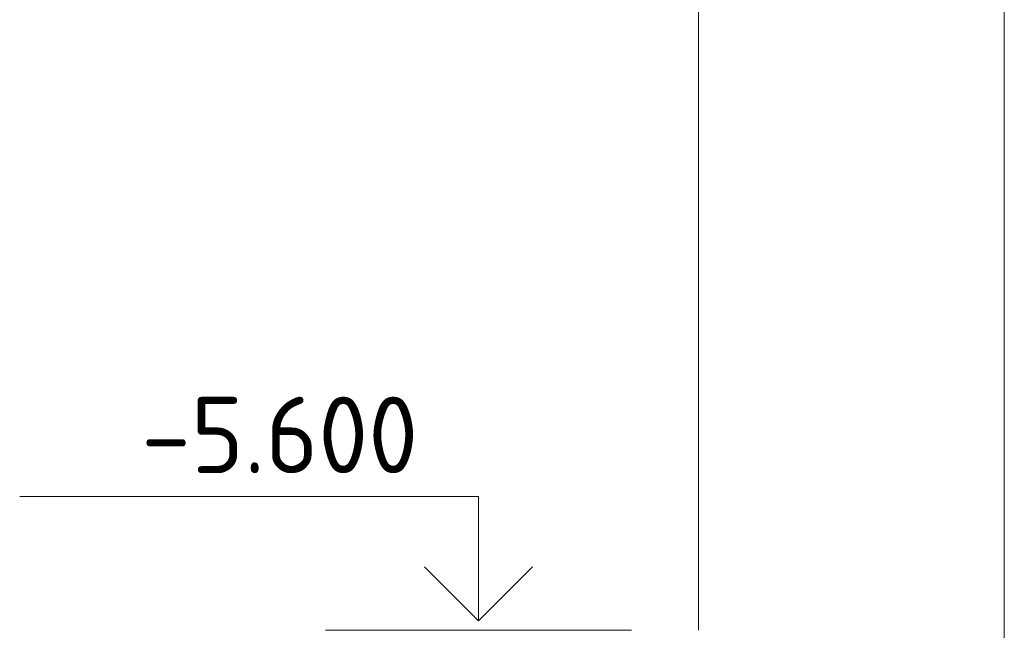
# Model space of a CAD drawing. Header units: millimetres. Extents: x 786 to 42540, y -7760 to 3796.
# Tile 817 of 1056: x 39865 to 42440, y -5600 to -4002. Entities that reach past the tile are written whole.
import ezdxf

# ---------------------------------------------------------------- set-up
doc = ezdxf.new("R2010")
doc.units = ezdxf.units.MM
for name, color, linetype, lineweight in [('A-DETL-GENF', 7, 'Continuous', 13), ('A-WALL', 7, 'Continuous', 13), ('G-ANNO-DIMS', 7, 'Continuous', 5)]:
    doc.layers.add(name, color=color, linetype=linetype, lineweight=lineweight)
doc.styles.add('GOST Common_3', font='GOST_Common.ttf', dxfattribs={"height": 200})

# ---------------------------------------------------------------- blocks, each defined once
blk = doc.blocks.new('Линия разрыва - М 1_50-7673836-Разрез по Рампе Р1_фрагмент пола')
at = {"layer": 'A-DETL-GENF', "lineweight": 5}
blk.add_line((83800, -2990), (83800, -6125), dxfattribs=at)
blk = doc.blocks.new('Высотные отметки - Arrow_up_2-749571-Разрез по Рампе Р1_фрагмент пола')
at = {"layer": 'G-ANNO-DIMS'}
for p, q in [((70338.1, -4567), (69138.1, -4567)), ((70338.1, -4892), (70338.1, -4567)), ((70738.1, -4917), (69938.1, -4917))]:
    blk.add_line(p, q, dxfattribs=at)
at = {"layer": 'G-ANNO-DIMS', "lineweight": 25}
for q in [(70196.7, -4750.6), (70479.5, -4750.6)]:
    blk.add_line((70338.1, -4892), q, dxfattribs=at)

msp = doc.modelspace()

# ---------------------------------------------------------------- linework, layer by layer
at = {"layer": 'A-WALL'}
msp.add_line((41640.3, -5600), (41640.3, -3513.6), dxfattribs=at)

# ---------------------------------------------------------------- block references
at = {"layer": 'A-DETL-GENF'}
msp.add_blockref('Линия разрыва - М 1_50-7673836-Разрез по Рампе Р1_фрагмент пола', (-41359.7, 0), dxfattribs=at)
at = {"layer": 'G-ANNO-DIMS'}
msp.add_blockref('Высотные отметки - Arrow_up_2-749571-Разрез по Рампе Р1_фрагмент пола', (-29273.1, -683), dxfattribs=at)

# ---------------------------------------------------------------- texts
at = {"layer": 'G-ANNO-DIMS', "insert": (40182.8, -4988.6), "char_height": 200, "width": 917.176, "attachment_point": 1, "line_spacing_factor": 1.022761, "style": 'GOST Common_3'}
msp.add_mtext('-5.600', dxfattribs=at)

doc.saveas('drawing.dxf')
